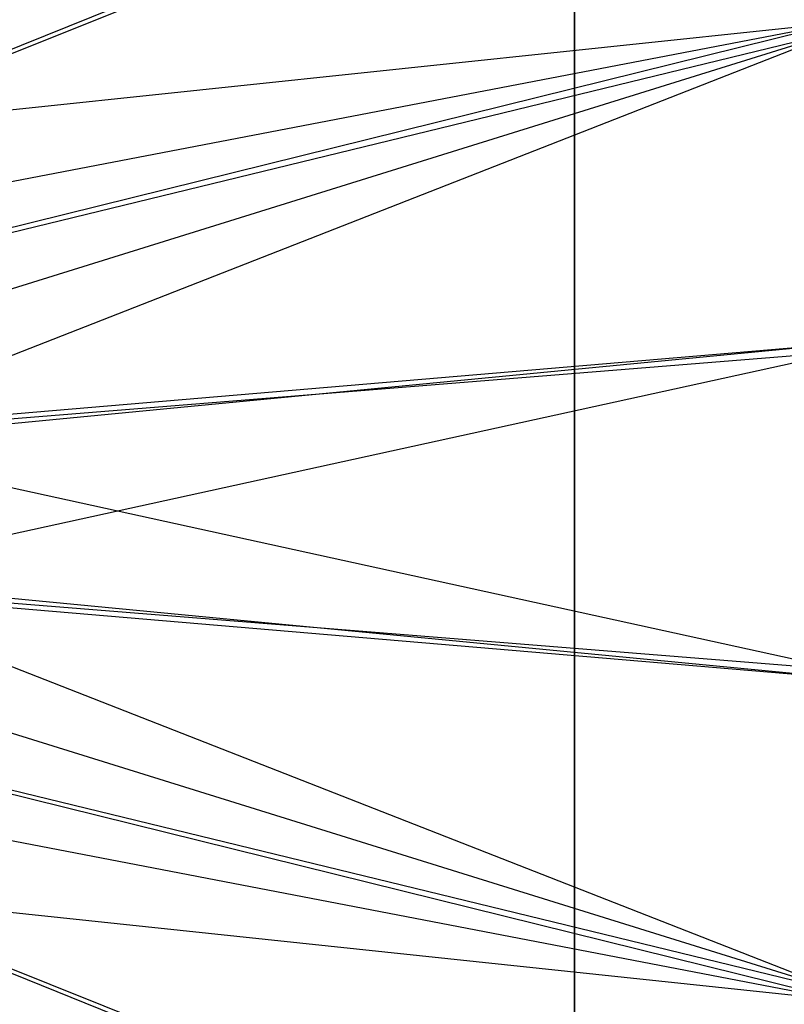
# Model space of a CAD drawing. Extents: x 0.1 to 26.5, y -19.1 to 0.
# Tile 285 of 304: x 18.195 to 18.358, y -1.095 to -0.886. Entities that reach past the tile are written whole.
import ezdxf

# ---------------------------------------------------------------- set-up
doc = ezdxf.new("R2010")
doc.units = 0
doc.header["$LTSCALE"] = 2.54
doc.layers.get('0').update_dxf_attribs({"linetype": 'CONTINUOUS'})

# ---------------------------------------------------------------- blocks, each defined once
blk = doc.blocks.new('7777_STL')
at = {"color": 0}
for p, q in [((18.31313, -2.9, 11.96834), (18.31313, 0, 11.96834)), ((18.31313, 0, 23.96834), (18.31313, -2.9, 23.96834)), ((18.31313, 0, 23.96834), (18.31313, -2.9, 23.96834)), ((18.31313, -2.9, 11.96834), (18.31313, 0, 11.96834)), ((18.15021, -0.90951, 18.13294), (18.37021, -0.82071, 18.33422)), ((18.15021, -0.90951, 18.13294), (18.37021, -0.82071, 18.33422)), ((18.15021, -0.91027, 17.76663), (18.37021, -0.82232, 17.56498)), ((18.15021, -0.91027, 17.76663), (18.37021, -0.82232, 17.56498)), ((18.37021, -0.88627, 18.35688), (18.15021, -0.94073, 18.14373)), ((18.15021, -0.90951, 18.13294), (18.37021, -0.88627, 18.35688)), ((18.15021, -0.90951, 18.13294), (18.37021, -0.88627, 18.35688)), ((18.15021, -0.92851, 18.14019), (18.37021, -0.88627, 18.35688)), ((18.15021, -0.92851, 18.14019), (18.37021, -0.88627, 18.35688)), ((18.37021, -0.88627, 18.35688), (18.15021, -0.94073, 18.14373)), ((18.15021, -0.95647, 17.75282), (18.37021, -0.88798, 17.54259)), ((18.37021, -0.88798, 17.54259), (18.15021, -0.97413, 17.7506)), ((18.37021, -0.88798, 17.54259), (18.15021, -0.97413, 17.7506)), ((18.15021, -0.94154, 17.75597), (18.37021, -0.88798, 17.54259)), ((18.15021, -0.95647, 17.75282), (18.37021, -0.88798, 17.54259)), ((18.15021, -0.94154, 17.75597), (18.37021, -0.88798, 17.54259)), ((18.37021, -0.95467, 18.36844), (18.15021, -0.97583, 18.14943)), ((18.37021, -0.95467, 18.36844), (18.15021, -0.97583, 18.14943)), ((18.37021, -0.95467, 18.36844), (18.15021, -0.9733, 18.14924)), ((18.37021, -0.95467, 18.36844), (18.15021, -0.9733, 18.14924)), ((18.37021, -0.95642, 17.53132), (18.15021, -0.97413, 17.7506)), ((18.37021, -0.95642, 17.53132), (18.15021, -0.97413, 17.7506)), ((18.37021, -0.95642, 17.53132), (18.15021, -1.00463, 17.75047)), ((18.37021, -0.95642, 17.53132), (18.15021, -1.00463, 17.75047)), ((18.37021, -1.02404, 18.36859), (18.15021, -0.97583, 18.14943)), ((18.37021, -1.02404, 18.36859), (18.15021, -0.97583, 18.14943)), ((18.37021, -1.02579, 17.53146), (18.15021, -1.00463, 17.75047)), ((18.37021, -1.02579, 17.53146), (18.15021, -1.00463, 17.75047)), ((18.37021, -1.09248, 18.35732), (18.15021, -1.00633, 18.1493)), ((18.37021, -1.09248, 18.35732), (18.15021, -1.00633, 18.1493)), ((18.37021, -1.02404, 18.36859), (18.15021, -1.00633, 18.1493)), ((18.37021, -1.02404, 18.36859), (18.15021, -1.00633, 18.1493)), ((18.37021, -1.02579, 17.53146), (18.15021, -1.00716, 17.75067)), ((18.37021, -1.02579, 17.53146), (18.15021, -1.00716, 17.75067)), ((18.37021, -1.09248, 18.35732), (18.15021, -1.02399, 18.14708)), ((18.37021, -1.09248, 18.35732), (18.15021, -1.02399, 18.14708)), ((18.15021, -1.03892, 18.14394), (18.37021, -1.09248, 18.35732)), ((18.15021, -1.03892, 18.14394), (18.37021, -1.09248, 18.35732)), ((18.37021, -1.09419, 17.54302), (18.15021, -1.03973, 17.75618)), ((18.37021, -1.09419, 17.54302), (18.15021, -1.03973, 17.75618)), ((18.15021, -1.05195, 17.75971), (18.37021, -1.09419, 17.54302)), ((18.15021, -1.05195, 17.75971), (18.37021, -1.09419, 17.54302)), ((18.15021, -1.07018, 18.13327), (18.37021, -1.15814, 18.33493)), ((18.15021, -1.07018, 18.13327), (18.37021, -1.15814, 18.33493)), ((18.15021, -1.07095, 17.76697), (18.37021, -1.15975, 17.56568)), ((18.15021, -1.07095, 17.76697), (18.37021, -1.15975, 17.56568)), ((18.15021, -1.07095, 17.76697), (18.37021, -1.09419, 17.54302)), ((18.15021, -1.07095, 17.76697), (18.37021, -1.09419, 17.54302))]:
    blk.add_line(p, q, dxfattribs=at)
blk = doc.blocks.new('GROUP_2')
at = {"color": 0}
blk.add_blockref('7777_STL', (-0.13159, 19.10373, -0.15965), dxfattribs=at)

msp = doc.modelspace()

# ---------------------------------------------------------------- block references
at = {"color": 0}
msp.add_blockref('GROUP_2', (0.13159, -19.10373, 0.15965), dxfattribs=at)

doc.saveas('drawing.dxf')
